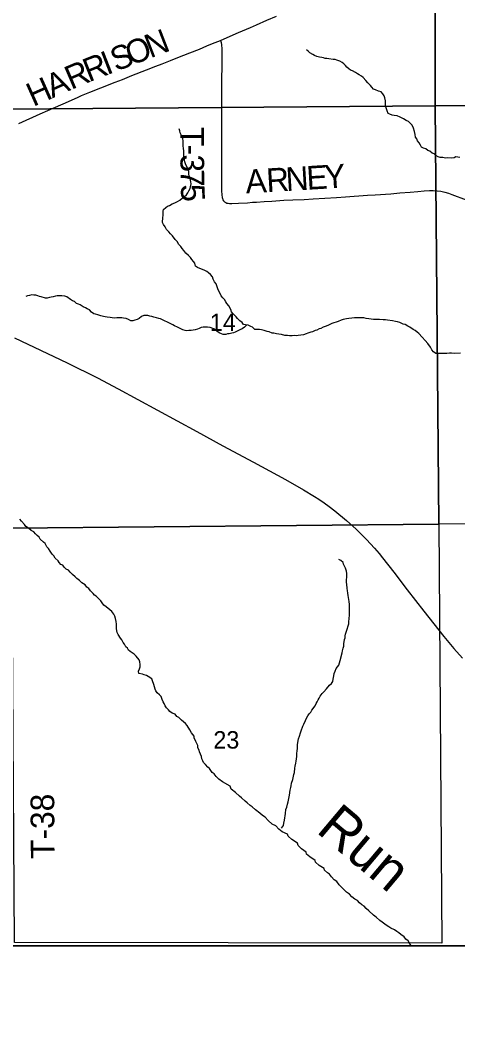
# Model space of a CAD drawing. Extents: x 1985906 to 2360102, y 891258 to 1222054.
# Drawn here: x 2193915 to 2199463, y 971844 to 984537 of the extents above; entities that cross this region are included whole.
import ezdxf

# ---------------------------------------------------------------- set-up
doc = ezdxf.new("R2010")
doc.units = 0
for name, color, linetype in [('GM_X_Adjacent_County', 7, 'Continuous'), ('GM_X_County', 7, 'Continuous'), ('GM_X_County_Road', 7, 'Continuous'), ('GM_X_County_Road_Text', 7, 'Continuous'), ('GM_X_Minor_River', 7, 'Continuous'), ('GM_X_Minor_River_Text', 7, 'Continuous'), ('GM_X_Section', 7, 'Continuous'), ('GM_X_Section_Text', 7, 'Continuous'), ('GM_X_Township', 7, 'Continuous'), ('GM_X_Township_Road', 7, 'Continuous'), ('GM_X_Township_Road_Text', 7, 'Continuous'), ('GM_X_US_Route', 7, 'Continuous')]:
    doc.layers.add(name, color=color, linetype=linetype)

msp = doc.modelspace()

# ---------------------------------------------------------------- linework, layer by layer
at = {"layer": 'GM_X_Adjacent_County'}
msp.add_lwpolyline([(2175875, 972588), (2177694, 972633), (2179259, 972671), (2182233, 972716), (2189238, 972772), (2193820, 972810), (2200105, 972809), (2204646, 972822), (2204662, 968294)], dxfattribs=at)
at = {"layer": 'GM_X_County'}
msp.add_lwpolyline([(2204498, 1002246), (2204524, 998046), (2204528, 997304), (2204539, 995545), (2204548, 994125), (2204621, 987650), (2204600, 985576), (2204618, 980822), (2204646, 972877), (2204646, 972822), (2200105, 972809), (2193820, 972810), (2189238, 972772), (2182233, 972716), (2179259, 972671), (2177694, 972633), (2175875, 972588)], dxfattribs=at)
at = {"layer": 'GM_X_County_Road'}
for points in [[(2196453, 984279), (2196576, 984331), (2196684, 984377), (2196834, 984442), (2196909, 984476), (2197043, 984536), (2197163, 984587)], [(2193901, 983227), (2194170, 983347), (2194365, 983434), (2194530, 983507), (2194650, 983560), (2194695, 983579), (2194800, 983625), (2194937, 983680), (2195120, 983748), (2195211, 983784), (2195333, 983833), (2195515, 983906), (2195637, 983953), (2195714, 983982), (2195821, 984024), (2195912, 984061), (2196065, 984120), (2196187, 984170), (2196282, 984209), (2196355, 984240), (2196453, 984279)]]:
    msp.add_lwpolyline(points, dxfattribs=at)
at = {"layer": 'GM_X_Minor_River'}
for points in [[(2199413, 982793), (2199379, 982789), (2199331, 982790), (2199305, 982788), (2199270, 982796), (2199238, 982797), (2199214, 982805), (2199184, 982821), (2199162, 982843), (2199136, 982852), (2199108, 982874), (2199081, 982886), (2199055, 982904), (2199027, 982912), (2199003, 982925), (2198987, 982953), (2198972, 982983), (2198952, 983005), (2198940, 983033), (2198926, 983055), (2198919, 983085), (2198911, 983123), (2198899, 983167), (2198884, 983207), (2198838, 983253), (2198807, 983266), (2198775, 983286), (2198731, 983306), (2198691, 983323), (2198653, 983329), (2198631, 983333), (2198601, 983343), (2198577, 983354), (2198564, 983388), (2198556, 983414), (2198550, 983436), (2198547, 983458), (2198543, 983514), (2198536, 983552), (2198530, 983576), (2198512, 983602), (2198488, 983626), (2198456, 983634), (2198417, 983651), (2198395, 983661), (2198371, 983685), (2198353, 983709), (2198320, 983743), (2198294, 983771), (2198264, 983808), (2198242, 983826), (2198213, 983844), (2198189, 983856), (2198163, 983872), (2198125, 983893), (2198101, 983903), (2198079, 983917), (2198056, 983939), (2198038, 983963), (2198018, 983984), (2197994, 984000), (2197968, 984016), (2197929, 984030), (2197907, 984035), (2197883, 984037), (2197827, 984045), (2197803, 984049), (2197781, 984050), (2197759, 984058), (2197737, 984062), (2197707, 984066), (2197677, 984077), (2197647, 984087), (2197625, 984099), (2197588, 984123), (2197566, 984141), (2197542, 984160)], [(2196950, 980615), (2196914, 980618), (2196888, 980618), (2196859, 980646), (2196837, 980656), (2196807, 980670), (2196773, 980677), (2196745, 980679), (2196727, 980705), (2196698, 980725), (2196668, 980754), (2196652, 980778), (2196613, 980816), (2196595, 980842), (2196585, 980868), (2196558, 980918), (2196534, 980944), (2196522, 980966), (2196506, 980995), (2196485, 981017), (2196463, 981045), (2196445, 981083), (2196426, 981119), (2196416, 981145), (2196398, 981193), (2196379, 981221), (2196363, 981255), (2196351, 981285), (2196328, 981314), (2196304, 981336), (2196280, 981350), (2196256, 981362), (2196165, 981403), (2196139, 981419), (2196129, 981457), (2196113, 981479), (2196092, 981505), (2196076, 981529), (2196050, 981554), (2196017, 981584), (2195989, 981616), (2195967, 981644), (2195953, 981666), (2195928, 981694), (2195906, 981733), (2195882, 981755), (2195845, 981805), (2195823, 981827), (2195799, 981853), (2195772, 981884), (2195752, 981916), (2195732, 981946), (2195719, 981974), (2195725, 982036), (2195730, 982060), (2195730, 982086), (2195728, 982114), (2195732, 982137), (2195761, 982163), (2195785, 982177), (2195807, 982189), (2195843, 982208), (2195877, 982222), (2195911, 982238), (2195939, 982257), (2195974, 982283), (2196000, 982301), (2196022, 982321), (2196042, 982348), (2196053, 982372), (2196069, 982402), (2196075, 982424), (2196081, 982462), (2196078, 982486), (2196070, 982530), (2196058, 982562), (2196053, 982586), (2196053, 982618), (2196045, 982640), (2196036, 982666), (2196016, 982704), (2196002, 982742), (2195997, 982764), (2195989, 982816), (2195991, 982842), (2195990, 982882), (2195986, 982910), (2195982, 982942), (2195981, 983008), (2195977, 983034), (2195960, 983074), (2195944, 983106), (2195940, 983132), (2195929, 983158)], [(2199485, 982796), (2199462, 982801), (2199438, 982803), (2199413, 982793)], [(2196788, 980674), (2196759, 980647), (2196727, 980625), (2196700, 980613), (2196664, 980596), (2196642, 980584), (2196618, 980576), (2196596, 980570), (2196564, 980563), (2196542, 980561), (2196520, 980555), (2196490, 980555), (2196468, 980560), (2196438, 980576), (2196410, 980594), (2196381, 980620), (2196359, 980628), (2196323, 980641), (2196289, 980645), (2196259, 980647), (2196233, 980644), (2196209, 980640), (2196185, 980630), (2196163, 980620), (2196135, 980613), (2196107, 980609), (2196081, 980605), (2196055, 980603), (2196029, 980598), (2196007, 980602), (2195979, 980614), (2195911, 980647), (2195871, 980661), (2195849, 980675), (2195810, 980695), (2195776, 980712), (2195752, 980724), (2195730, 980736), (2195696, 980750), (2195672, 980756), (2195642, 980765), (2195611, 980773), (2195585, 980779), (2195557, 980785), (2195535, 980792), (2195505, 980794), (2195481, 980792), (2195453, 980780), (2195422, 980757), (2195398, 980743), (2195368, 980733), (2195342, 980727), (2195318, 980728), (2195290, 980744), (2195259, 980756), (2195227, 980762), (2195205, 980763), (2195169, 980765), (2195141, 980763), (2195109, 980762), (2195083, 980764), (2195055, 980768), (2195019, 980774), (2194995, 980775), (2194973, 980781), (2194937, 980791), (2194901, 980803), (2194871, 980810), (2194849, 980816), (2194820, 980838), (2194796, 980864), (2194766, 980878), (2194742, 980889), (2194716, 980905), (2194677, 980929), (2194655, 980937), (2194631, 980947), (2194605, 980970), (2194579, 980980), (2194555, 980998), (2194506, 981032), (2194482, 981039), (2194444, 981045), (2194412, 981045), (2194386, 981042), (2194364, 981038), (2194336, 981030), (2194310, 981024), (2194288, 981020), (2194258, 981015), (2194236, 981015), (2194184, 981031), (2194162, 981036), (2194140, 981044), (2194114, 981052), (2194088, 981052), (2194062, 981054), (2194034, 981049), (2194010, 981043), (2193986, 981035)], [(2199494, 980315), (2199420, 980314), (2199382, 980316), (2199354, 980316), (2199320, 980314), (2199296, 980313), (2199268, 980311), (2199238, 980311), (2199212, 980313), (2199184, 980314), (2199155, 980332), (2199131, 980360), (2199113, 980394), (2199082, 980438), (2199048, 980479), (2199011, 980521), (2198967, 980565), (2198945, 980583), (2198921, 980605), (2198894, 980618), (2198854, 980648), (2198826, 980658), (2198794, 980678), (2198770, 980685), (2198727, 980705), (2198695, 980713), (2198673, 980718), (2198635, 980728), (2198571, 980734), (2198547, 980737), (2198517, 980739), (2198467, 980743), (2198441, 980742), (2198419, 980744), (2198393, 980744), (2198333, 980751), (2198299, 980757), (2198269, 980763), (2198233, 980765), (2198151, 980764), (2198119, 980760), (2198081, 980755), (2198049, 980751), (2198009, 980741), (2197983, 980734), (2197945, 980718), (2197867, 980691), (2197823, 980673), (2197793, 980658), (2197754, 980644), (2197726, 980630), (2197704, 980626), (2197674, 980609), (2197652, 980603), (2197622, 980587), (2197598, 980581), (2197562, 980568), (2197538, 980562), (2197506, 980550), (2197437, 980539), (2197415, 980537), (2197393, 980539), (2197363, 980536), (2197327, 980538), (2197305, 980540), (2197270, 980542), (2197226, 980551), (2197194, 980559), (2197164, 980561), (2197132, 980570), (2197108, 980572), (2197072, 980586), (2197046, 980590), (2197006, 980603), (2196972, 980611), (2196950, 980615)], [(2195715, 975931), (2195702, 975965), (2195682, 975987), (2195652, 976015), (2195635, 976037), (2195625, 976061), (2195617, 976091), (2195611, 976117), (2195594, 976165), (2195584, 976191), (2195540, 976222), (2195515, 976234), (2195489, 976242), (2195467, 976248), (2195421, 976259), (2195417, 976287), (2195427, 976317), (2195436, 976344), (2195438, 976372), (2195432, 976406), (2195423, 976432), (2195387, 976477), (2195361, 976503), (2195310, 976537), (2195288, 976553), (2195278, 976579), (2195256, 976596), (2195237, 976628), (2195221, 976652), (2195205, 976684), (2195188, 976708), (2195158, 976752), (2195144, 976776), (2195137, 976826), (2195137, 976882), (2195132, 976916), (2195122, 976954), (2195116, 976984), (2195101, 977012), (2195079, 977044), (2195053, 977063), (2195004, 977103), (2194978, 977123), (2194956, 977153), (2194940, 977177), (2194905, 977214), (2194881, 977236), (2194859, 977250), (2194843, 977272), (2194806, 977306), (2194788, 977334), (2194762, 977353), (2194739, 977381), (2194699, 977409), (2194669, 977435), (2194635, 977462), (2194614, 977484), (2194580, 977514), (2194548, 977540), (2194527, 977566), (2194501, 977581), (2194473, 977605), (2194455, 977629), (2194433, 977641), (2194412, 977663), (2194396, 977685), (2194358, 977720), (2194342, 977748), (2194321, 977770), (2194297, 977808), (2194277, 977840), (2194256, 977862), (2194234, 977904), (2194212, 977921), (2194171, 977961), (2194155, 977985), (2194133, 978007), (2194111, 978029), (2194088, 978053), (2194056, 978070), (2194020, 978100), (2193988, 978122), (2193973, 978146), (2193935, 978187), (2193911, 978213)], [(2197228, 974298), (2197253, 974334), (2197257, 974364), (2197265, 974401), (2197276, 974485), (2197283, 974537), (2197293, 974567), (2197303, 974603), (2197310, 974631), (2197324, 974696), (2197330, 974718), (2197339, 974782), (2197347, 974814), (2197350, 974836), (2197356, 974868), (2197372, 974916), (2197383, 974979), (2197391, 975003), (2197398, 975059), (2197402, 975085), (2197407, 975121), (2197413, 975147), (2197421, 975207), (2197422, 975241), (2197424, 975282), (2197428, 975304), (2197431, 975354), (2197435, 975386), (2197442, 975430), (2197454, 975464), (2197466, 975506), (2197477, 975530), (2197497, 975591), (2197510, 975615), (2197530, 975661), (2197546, 975691), (2197561, 975724), (2197579, 975748), (2197601, 975768), (2197613, 975792), (2197652, 975849), (2197668, 975877), (2197680, 975899), (2197691, 975923), (2197705, 975947), (2197719, 975973), (2197743, 976004), (2197764, 976028), (2197796, 976066), (2197834, 976109), (2197859, 976131), (2197877, 976157), (2197883, 976187), (2197890, 976229), (2197896, 976260), (2197906, 976288), (2197921, 976322), (2197953, 976366), (2197963, 976392), (2197970, 976422), (2197994, 976519), (2198001, 976545), (2198009, 976581), (2198015, 976605), (2198018, 976633), (2198026, 976687), (2198032, 976712), (2198035, 976736), (2198039, 976758), (2198047, 976782), (2198060, 976822), (2198070, 976864), (2198080, 976886), (2198082, 976916), (2198085, 976950), (2198087, 977001), (2198088, 977033), (2198088, 977055), (2198089, 977131), (2198085, 977171), (2198081, 977195), (2198074, 977245), (2198066, 977275), (2198062, 977311), (2198059, 977337), (2198055, 977389), (2198052, 977411), (2198052, 977445), (2198054, 977477), (2198056, 977505), (2198055, 977527), (2198049, 977553), (2198037, 977593), (2198024, 977619), (2198014, 977643), (2198008, 977665), (2197980, 977689), (2197953, 977703)], [(2198868, 972816), (2198851, 972844), (2198831, 972870), (2198803, 972894), (2198780, 972922), (2198740, 972953), (2198712, 972973), (2198688, 972991), (2198661, 973011), (2198613, 973034), (2198589, 973050), (2198555, 973072), (2198502, 973107), (2198474, 973131), (2198426, 973171), (2198395, 973197), (2198333, 973250), (2198299, 973280), (2198274, 973310), (2198246, 973326), (2198214, 973353), (2198189, 973383), (2198155, 973399), (2198117, 973429), (2198087, 973464), (2198052, 973486), (2197996, 973542), (2197957, 973581), (2197929, 973623), (2197895, 973645), (2197860, 973681), (2197836, 973715), (2197808, 973734), (2197773, 973766), (2197767, 973788), (2197705, 973828), (2197660, 973867), (2197654, 973891), (2197586, 973935), (2197545, 973970), (2197539, 973994), (2197481, 974036), (2197438, 974078), (2197430, 974108), (2197359, 974157), (2197311, 974197), (2197303, 974221), (2197236, 974254), (2197194, 974288), (2197157, 974328), (2197109, 974351), (2197057, 974397), (2197022, 974439), (2196986, 974458), (2196952, 974488), (2196899, 974532), (2196855, 974571), (2196829, 974585), (2196794, 974621), (2196768, 974643), (2196720, 974682), (2196697, 974704), (2196645, 974750), (2196588, 974795), (2196578, 974829), (2196479, 974884), (2196435, 974920), (2196399, 974952), (2196376, 974986), (2196350, 975005), (2196314, 975055), (2196292, 975071), (2196263, 975105), (2196241, 975129), (2196231, 975151), (2196220, 975179), (2196212, 975207), (2196190, 975264), (2196185, 975286), (2196169, 975318), (2196167, 975346), (2196140, 975398), (2196122, 975442), (2196119, 975466), (2196089, 975508), (2196067, 975544), (2196030, 975598), (2196010, 975624), (2195986, 975645), (2195961, 975669), (2195925, 975699), (2195901, 975715), (2195879, 975743), (2195844, 975756), (2195814, 975778), (2195794, 975800), (2195772, 975822), (2195753, 975848), (2195741, 975878), (2195729, 975901), (2195715, 975931)]]:
    msp.add_lwpolyline(points, dxfattribs=at)
at = {"layer": 'GM_X_Section'}
for points in [[(2199171, 988738), (2204570, 988858), (2204582, 987432), (2204601, 983510), (2199173, 983449)], [(2193764, 988725), (2199171, 988738), (2199173, 983449), (2193750, 983406)], [(2199173, 983449), (2204601, 983510), (2204598, 982142), (2204621, 978201), (2199221, 978150)], [(2193750, 983406), (2199173, 983449), (2199221, 978150), (2193812, 978101)], [(2199221, 978150), (2199260, 972843), (2193843, 972851), (2193812, 978101)]]:
    msp.add_lwpolyline(points, close=True, dxfattribs=at)
at = {"layer": 'GM_X_Township'}
msp.add_lwpolyline([(2193734, 994108), (2198946, 994122), (2199010, 994117), (2199107, 994124), (2199558, 994117), (2199842, 994119), (2199918, 994119), (2204548, 994125), (2204621, 987650), (2204600, 985576), (2204618, 980822), (2204646, 972877), (2204646, 972822), (2200105, 972809), (2193820, 972810)], dxfattribs=at)
at = {"layer": 'GM_X_Township_Road'}
msp.add_lwpolyline([(2196453, 984279), (2196461, 984251), (2196467, 984221), (2196470, 984172), (2196471, 984074), (2196470, 983942), (2196469, 983795), (2196468, 983631), (2196466, 983517), (2196465, 983419), (2196466, 983304), (2196467, 983157), (2196469, 983059), (2196469, 982879), (2196469, 982781), (2196468, 982667), (2196469, 982503), (2196469, 982372), (2196471, 982323), (2196475, 982290), (2196479, 982274), (2196485, 982259), (2196494, 982245), (2196506, 982234), (2196520, 982225), (2196535, 982219), (2196551, 982215), (2196567, 982213), (2196583, 982212), (2196600, 982212), (2196681, 982216), (2196796, 982223), (2196861, 982228), (2196910, 982231), (2197008, 982237), (2197106, 982243), (2197256, 982254), (2197370, 982259), (2197515, 982264), (2197630, 982270), (2197924, 982289), (2198038, 982297), (2198316, 982317), (2198415, 982324), (2198611, 982337), (2198725, 982347), (2198856, 982357), (2198954, 982365), (2199036, 982372), (2199101, 982377), (2199150, 982378), (2199199, 982375), (2199247, 982367), (2199296, 982356), (2199342, 982343), (2199386, 982327), (2199565, 982259)], dxfattribs=at)
at = {"layer": 'GM_X_US_Route'}
msp.add_lwpolyline([(2193846, 980510), (2194512, 980193), (2194894, 980002), (2195156, 979864), (2196153, 979326), (2196483, 979144), (2196874, 978935), (2197278, 978717), (2197506, 978586), (2197645, 978500), (2197700, 978466), (2197769, 978419), (2197832, 978373), (2197903, 978319), (2198052, 978197), (2198175, 978085), (2198304, 977957), (2198404, 977848), (2198465, 977778), (2198509, 977724), (2198651, 977543), (2198821, 977320), (2199029, 977047), (2199283, 976725), (2199410, 976574), (2199520, 976454)], dxfattribs=at)

# ---------------------------------------------------------------- texts
at = {"layer": 'GM_X_County_Road_Text'}
for s, rotation, p in [('N', 21.196, (2195565, 984050)), ('S', 21.1939, (2195130, 983882)), ('O', 21.1926, (2195319, 983955)), ('I', 21.202, (2195015, 983837)), ('R', 23.1576, (2194563, 983650)), ('R', 21.7594, (2194787, 983746)), ('A', 24.062, (2194323, 983543)), ('H', 24.0995, (2194082, 983435))]:
    msp.add_text(s, height=300, rotation=rotation, dxfattribs=at).set_placement(p)
at = {"layer": 'GM_X_Minor_River_Text'}
msp.add_text(' Run', height=500.2, rotation=319.9042, dxfattribs=at).set_placement((2197511, 974376))
at = {"layer": 'GM_X_Section_Text'}
for s, p in [('14', (2196320, 980597)), ('23', (2196364, 975307))]:
    msp.add_text(s, height=221, rotation=0, dxfattribs=at).set_placement(p)
at = {"layer": 'GM_X_Township_Road_Text'}
for s, rotation, p in [('T', 270.0043, (2195946, 983183)), ('-', 270.0304, (2195946, 982958)), ('3', 270.179, (2195947, 982834)), ('Y', 3.723, (2197778, 982400)), ('7', 270.7098, (2195947, 982646)), ('A', 3.4261, (2196779, 982340)), ('R', 3.4269, (2197043, 982356)), ('N', 3.4261, (2197289, 982370)), ('E', 3.4284, (2197552, 982386)), ('5', 272.4377, (2195950, 982452)), ('T-38', 90.3474, (2194352, 973911))]:
    msp.add_text(s, height=300, rotation=rotation, dxfattribs=at).set_placement(p)

doc.saveas('drawing.dxf')
